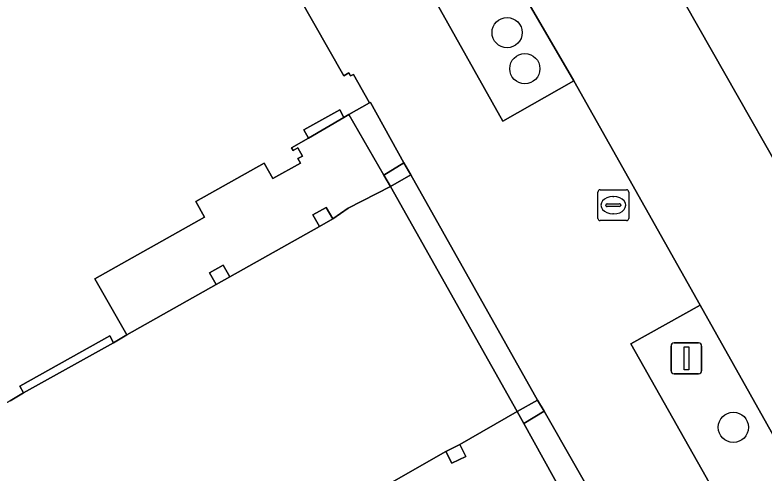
# Model space of a CAD drawing. Extents: x 161087 to 161926, y 382572 to 383873.
# Drawn here: x 161528.78 to 161553.03, y 383313.62 to 383328.46 of the extents above; entities that cross this region are included whole.
import ezdxf

# ---------------------------------------------------------------- set-up
doc = ezdxf.new("R2010")
doc.units = 0
for name, color, linetype in [('IMGEO_Berm_open', 7, 'Continuous'), ('IMGEO_Boom', 7, 'Continuous'), ('IMGEO_Fietspad_gesloten', 7, 'Continuous'), ('IMGEO_Groenvoorziening', 7, 'Continuous'), ('IMGEO_Lichtmast', 7, 'Continuous'), ('IMGEO_Pand', 7, 'Continuous'), ('IMGEO_Pand_overbouw', 7, 'Continuous'), ('IMGEO_Rijbaan_lokaal_open', 7, 'Continuous'), ('IMGEO_Rioolput', 7, 'Continuous'), ('IMGEO_Voetpad_open', 7, 'Continuous')]:
    doc.layers.add(name, color=color, linetype=linetype)

msp = doc.modelspace()

# ---------------------------------------------------------------- linework, layer by layer
at = {"layer": 'IMGEO_Berm_open'}
msp.add_lwpolyline([(161548.195, 383338.408), (161545.784, 383337.077), (161555.169, 383320.567), (161557.551, 383321.918)], close=True, dxfattribs=at)
at = {"layer": 'IMGEO_Boom'}
for centre in [(161544.712, 383327.885), (161545.285, 383326.716), (161552.036, 383315.102)]:
    msp.add_circle(centre, 0.489, dxfattribs=at)
at = {"layer": 'IMGEO_Fietspad_gesloten'}
for points in [[(161560.95, 383310.401), (161555.169, 383320.567), (161545.784, 383337.077), (161533.815, 383358.36), (161518.57, 383386.074), (161518.533, 383386.141), (161508.341, 383404.795), (161503.535, 383413.591), (161503.524, 383413.612), (161497.855, 383423.967), (161487.632, 383442.713)], [(161539.42, 383339.13), (161539.918, 383338.265), (161540.407, 383337.426), (161546.877, 383326.324), (161550.96, 383319.057), (161560.869, 383301.424), (161561.405, 383300.469), (161594.682, 383242.226), (161595.115, 383241.448)]]:
    msp.add_lwpolyline(points, dxfattribs=at)
at = {"layer": 'IMGEO_Groenvoorziening'}
for points in [[(161540.407, 383337.426), (161538.29, 383336.22), (161544.57, 383325.015), (161546.877, 383326.324)], [(161550.96, 383319.057), (161548.719, 383317.811), (161558.529, 383300.44), (161559.705, 383301.093), (161559.863, 383300.826), (161560.869, 383301.424)]]:
    msp.add_lwpolyline(points, close=True, dxfattribs=at)
at = {"layer": 'IMGEO_Lichtmast'}
for p, q in [((161550.02, 383316.934), (161550.02, 383317.734)), ((161550.02, 383317.734), (161550.02, 383316.934)), ((161550.12, 383317.834), (161550.91, 383317.834)), ((161550.91, 383317.834), (161550.12, 383317.834)), ((161551.01, 383317.734), (161551.01, 383316.934)), ((161551.01, 383316.934), (161551.01, 383317.734)), ((161550.91, 383316.834), (161550.12, 383316.834)), ((161550.12, 383316.834), (161550.91, 383316.834))]:
    msp.add_line(p, q, dxfattribs=at)
msp.add_lwpolyline([(161550.44, 383317.709), (161550.59, 383317.709), (161550.59, 383316.959), (161550.44, 383316.959), (161550.44, 383317.709)], dxfattribs=at)
for centre, start, end in [((161550.12, 383317.734), 90, 180), ((161550.12, 383317.734), 90, 180), ((161550.91, 383317.734), 0, 90), ((161550.91, 383317.734), 360, 90), ((161550.12, 383316.934), 180, 270), ((161550.12, 383316.934), 180, 270), ((161550.91, 383316.934), 270, 0), ((161550.91, 383316.934), 270, 0)]:
    msp.add_arc(centre, 0.1, start, end, dxfattribs=at)
at = {"layer": 'IMGEO_Pand'}
msp.add_lwpolyline([(161528.625, 383315.963), (161529.058, 383316.22), (161528.937, 383316.439), (161531.851, 383318.06), (161531.972, 383317.841), (161532.399, 383318.092), (161531.367, 383319.914), (161534.915, 383321.903), (161534.632, 383322.41), (161536.849, 383323.653), (161537.129, 383323.156), (161538.019, 383323.655), (161537.936, 383323.804), (161538.085, 383323.888), (161537.939, 383324.15), (161537.782, 383324.062), (161537.729, 383324.158), (161538.278, 383324.466), (161538.129, 383324.738), (161539.293, 383325.383), (161539.429, 383325.138), (161539.592, 383325.23), (161540.259, 383325.606), (161539.738, 383326.532), (161539.642, 383326.482), (161539.588, 383326.578), (161539.422, 383326.485), (161537.972, 383329.057)], dxfattribs=at)
for points in [[(161541.374, 383323.669), (161540.722, 383323.269), (161540.937, 383322.896), (161541.598, 383323.278)], [(161538.857, 383322.226), (161538.422, 383321.978), (161538.634, 383321.604), (161539.069, 383321.852)], [(161535.517, 383320.351), (161535.082, 383320.103), (161535.295, 383319.729), (161535.731, 383319.978)], [(161545.914, 383315.624), (161545.698, 383315.985), (161545.038, 383315.62), (161545.254, 383315.229)], [(161543.185, 383314.544), (161542.731, 383314.321), (161542.922, 383313.937), (161543.375, 383314.159)]]:
    msp.add_lwpolyline(points, close=True, dxfattribs=at)
at = {"layer": 'IMGEO_Pand_overbouw'}
msp.add_lwpolyline([(161547.155, 383311.793), (161545.254, 383315.229), (161545.038, 383315.62), (161540.937, 383322.896), (161540.722, 383323.269), (161539.592, 383325.23), (161539.429, 383325.138), (161539.293, 383325.383), (161538.129, 383324.738), (161538.278, 383324.466), (161537.729, 383324.158), (161537.782, 383324.062), (161537.939, 383324.15), (161538.085, 383323.888), (161537.936, 383323.804), (161538.019, 383323.655), (161537.129, 383323.156), (161536.849, 383323.653), (161534.632, 383322.41), (161534.915, 383321.903), (161531.367, 383319.914), (161532.399, 383318.092), (161531.972, 383317.841), (161531.851, 383318.06), (161528.937, 383316.439), (161529.058, 383316.22), (161528.625, 383315.963)], dxfattribs=at)
at = {"layer": 'IMGEO_Rijbaan_lokaal_open'}
for points in [[(161545.038, 383315.62), (161545.698, 383315.985), (161541.598, 383323.278), (161540.937, 383322.896)], [(161530.021, 383307.155), (161530.682, 383307.524), (161532.731, 383308.685), (161533.169, 383308.931), (161536.071, 383310.565), (161536.506, 383310.813), (161539.402, 383312.442), (161539.839, 383312.664), (161542.731, 383314.321), (161543.185, 383314.544), (161545.038, 383315.62), (161540.937, 383322.896), (161539.564, 383322.204), (161539.069, 383321.852), (161538.634, 383321.604), (161535.731, 383319.978), (161535.295, 383319.729), (161532.399, 383318.092), (161531.972, 383317.841), (161529.058, 383316.22), (161528.625, 383315.963), (161526.576, 383314.834), (161525.901, 383314.462)]]:
    msp.add_lwpolyline(points, close=True, dxfattribs=at)
at = {"layer": 'IMGEO_Rioolput'}
for p, q in [((161547.725, 383322.795), (161548.577, 383322.795)), ((161547.65, 383321.869), (161547.65, 383322.721)), ((161548.138, 383322.575), (161548.163, 383322.575)), ((161548.651, 383322.721), (161548.651, 383321.869)), ((161547.952, 383322.338), (161548.35, 383322.338)), ((161547.909, 383322.289), (161547.909, 383322.301)), ((161548.347, 383322.252), (161547.949, 383322.252)), ((161548.393, 383322.301), (161548.393, 383322.289)), ((161548.161, 383322.015), (161548.136, 383322.015)), ((161548.577, 383321.795), (161547.725, 383321.795))]:
    msp.add_line(p, q, dxfattribs=at)
for points in [[(161547.725, 383322.795), (161548.577, 383322.795)], [(161547.65, 383321.869), (161547.65, 383322.721)], [(161548.651, 383322.721), (161548.651, 383321.869)], [(161548.577, 383321.795), (161547.725, 383321.795)]]:
    msp.add_lwpolyline(points, dxfattribs=at)
for centre, radius, start, end in [((161547.727, 383322.719), 0.0765, 91.552, 178.448), ((161547.727, 383322.719), 0.0765, 91.552, 178.448), ((161548.575, 383322.719), 0.0765, 1.552, 88.448), ((161548.575, 383322.719), 0.0765, 1.552, 88.448), ((161547.949, 383322.298), 0.0403, 85.8775, 175.7526), ((161548.354, 383322.3), 0.0386, 1.7309, 96.639), ((161547.946, 383322.288), 0.0366, 178.938, 274.7102), ((161548.35, 383322.295), 0.043, 264.8664, 352.4533), ((161547.727, 383321.871), 0.0765, 181.552, 268.448), ((161547.727, 383321.871), 0.0765, 181.552, 268.448), ((161548.575, 383321.871), 0.0765, 271.552, 358.448), ((161548.575, 383321.871), 0.0765, 271.552, 358.448)]:
    msp.add_arc(centre, radius, start, end, dxfattribs=at)
for centre, major_axis, ratio, start_param, end_param in [((161548.137, 383322.295), (-0.387, 0.002), 0.722429, 4.712389, 7.853982), ((161548.162, 383322.295), (-0.39, 0.002), 0.717154, 1.570796, 4.712389)]:
    msp.add_ellipse(centre, major_axis=major_axis, ratio=ratio, start_param=start_param, end_param=end_param, dxfattribs=at)
at = {"layer": 'IMGEO_Voetpad_open'}
for points in [[(161548.719, 383317.811), (161550.96, 383319.057), (161546.877, 383326.324), (161544.57, 383325.015), (161538.29, 383336.22), (161540.407, 383337.426), (161539.918, 383338.265), (161539.42, 383339.13)], [(161537.972, 383329.057), (161539.422, 383326.485), (161539.588, 383326.578), (161539.642, 383326.482), (161539.738, 383326.532), (161540.259, 383325.606), (161540.292, 383325.624), (161541.374, 383323.669), (161541.598, 383323.278), (161545.698, 383315.985), (161545.914, 383315.624), (161547.875, 383312.184)], [(161594.682, 383242.226), (161561.405, 383300.469), (161560.869, 383301.424), (161559.863, 383300.826), (161559.705, 383301.093), (161558.529, 383300.44), (161548.719, 383317.811)], [(161547.155, 383311.793), (161545.254, 383315.229), (161545.038, 383315.62), (161543.185, 383314.544), (161543.375, 383314.159), (161542.922, 383313.937), (161542.731, 383314.321), (161539.839, 383312.664)]]:
    msp.add_lwpolyline(points, dxfattribs=at)
for points in [[(161540.292, 383325.624), (161540.259, 383325.606), (161539.592, 383325.23), (161540.722, 383323.269), (161541.374, 383323.669)], [(161539.429, 383325.138), (161538.278, 383324.466), (161537.729, 383324.158), (161537.782, 383324.062), (161537.939, 383324.15), (161538.085, 383323.888), (161537.936, 383323.804), (161538.019, 383323.655), (161537.129, 383323.156), (161536.849, 383323.653), (161534.632, 383322.41), (161534.915, 383321.903), (161531.367, 383319.914), (161532.399, 383318.092), (161535.295, 383319.729), (161535.082, 383320.103), (161535.517, 383320.351), (161535.731, 383319.978), (161538.634, 383321.604), (161538.422, 383321.978), (161538.857, 383322.226), (161539.069, 383321.852), (161539.564, 383322.204), (161540.937, 383322.896), (161540.722, 383323.269), (161539.592, 383325.23)], [(161539.429, 383325.138), (161539.293, 383325.383), (161538.129, 383324.738), (161538.278, 383324.466)], [(161531.972, 383317.841), (161531.851, 383318.06), (161528.937, 383316.439), (161529.058, 383316.22)], [(161545.914, 383315.624), (161545.254, 383315.229), (161547.155, 383311.793), (161547.875, 383312.184)]]:
    msp.add_lwpolyline(points, close=True, dxfattribs=at)

doc.saveas('drawing.dxf')
